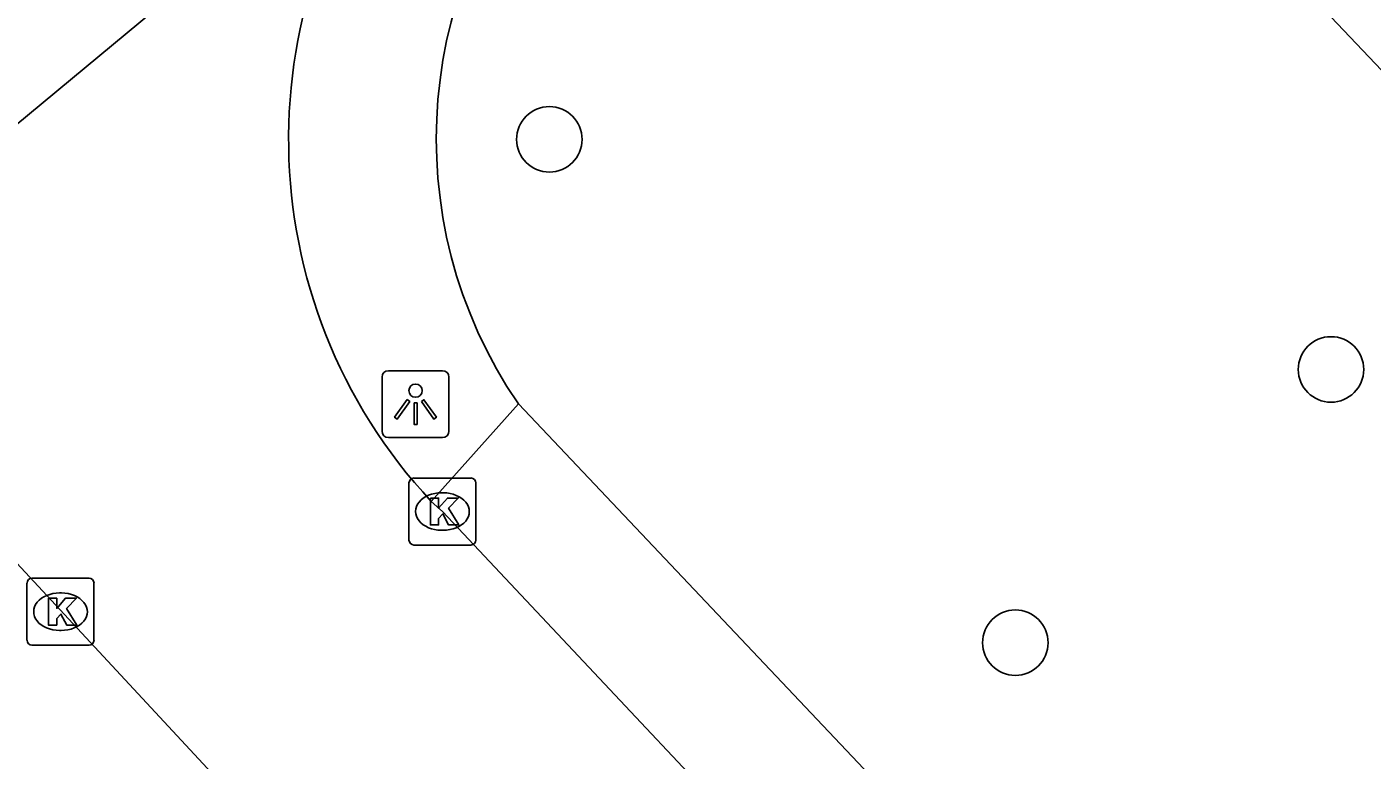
# Model space of a CAD drawing. Extents: x 162347 to 162868, y 381221 to 381813.
# Drawn here: x 162618.54 to 162638.63, y 381364.96 to 381375.9 of the extents above; entities that cross this region are included whole.
import ezdxf

# ---------------------------------------------------------------- set-up
doc = ezdxf.new("R2010")
doc.units = 0
for name, color, linetype in [('IMGEO_Boom', 7, 'Continuous'), ('IMGEO_Kolk', 7, 'Continuous'), ('IMGEO_Lichtpunt', 7, 'Continuous'), ('IMGEO_Rijbaan_lokaal_gesloten', 7, 'Continuous'), ('IMGEO_Rijbaan_lokaal_open', 7, 'Continuous'), ('IMGEO_Voetpad_open', 7, 'Continuous')]:
    doc.layers.add(name, color=color, linetype=linetype)

msp = doc.modelspace()

# ---------------------------------------------------------------- linework, layer by layer
at = {"layer": 'IMGEO_Boom'}
for centre in [(162626.341, 381374.226), (162638.016, 381370.792), (162633.301, 381366.713)]:
    msp.add_circle(centre, 0.489, dxfattribs=at)
at = {"layer": 'IMGEO_Kolk'}
for p, q in [((162624.243, 381368.245), (162624.243, 381369.097)), ((162624.318, 381369.171), (162625.17, 381369.171)), ((162625.244, 381369.097), (162625.244, 381368.245)), ((162624.731, 381368.951), (162624.756, 381368.951)), ((162624.754, 381368.391), (162624.729, 381368.391)), ((162625.17, 381368.171), (162624.318, 381368.171)), ((162618.613, 381367.676), (162619.465, 381367.676)), ((162618.538, 381366.75), (162618.538, 381367.602)), ((162619.539, 381367.602), (162619.539, 381366.75)), ((162619.026, 381367.456), (162619.051, 381367.456)), ((162619.049, 381366.896), (162619.024, 381366.896)), ((162619.465, 381366.676), (162618.613, 381366.676))]:
    msp.add_line(p, q, dxfattribs=at)
for points in [[(162624.243, 381368.245), (162624.243, 381369.097)], [(162624.318, 381369.171), (162625.17, 381369.171)], [(162625.244, 381369.097), (162625.244, 381368.245)], [(162624.564, 381368.871), (162624.687, 381368.871), (162624.687, 381368.72), (162624.817, 381368.871), (162624.981, 381368.871), (162624.835, 381368.72), (162624.988, 381368.471), (162624.836, 381368.471), (162624.751, 381368.635), (162624.687, 381368.568), (162624.687, 381368.471), (162624.564, 381368.471), (162624.564, 381368.871)], [(162625.17, 381368.171), (162624.318, 381368.171)], [(162618.613, 381367.676), (162619.465, 381367.676)], [(162618.538, 381366.75), (162618.538, 381367.602)], [(162619.539, 381367.602), (162619.539, 381366.75)], [(162618.859, 381367.376), (162618.982, 381367.376), (162618.982, 381367.225), (162619.112, 381367.376), (162619.276, 381367.376), (162619.13, 381367.225), (162619.283, 381366.976), (162619.131, 381366.976), (162619.046, 381367.14), (162618.982, 381367.073), (162618.982, 381366.976), (162618.859, 381366.976), (162618.859, 381367.376)], [(162619.465, 381366.676), (162618.613, 381366.676)]]:
    msp.add_lwpolyline(points, dxfattribs=at)
for centre, start, end in [((162624.32, 381369.095), 91.552, 178.448), ((162624.32, 381369.095), 91.552, 178.448), ((162625.168, 381369.095), 1.552, 88.448), ((162625.168, 381369.095), 1.552, 88.448), ((162624.32, 381368.247), 181.552, 268.448), ((162624.32, 381368.247), 181.552, 268.448), ((162625.168, 381368.247), 271.552, 358.448), ((162625.168, 381368.247), 271.552, 358.448), ((162618.615, 381367.6), 91.552, 178.448), ((162618.615, 381367.6), 91.552, 178.448), ((162619.463, 381367.6), 1.552, 88.448), ((162619.463, 381367.6), 1.552, 88.448), ((162618.615, 381366.752), 181.552, 268.448), ((162618.615, 381366.752), 181.552, 268.448), ((162619.463, 381366.752), 271.552, 358.448), ((162619.463, 381366.752), 271.552, 358.448)]:
    msp.add_arc(centre, 0.0765, start, end, dxfattribs=at)
for centre, major_axis, ratio, start_param, end_param in [((162624.73, 381368.671), (-0.387, 0.002), 0.722429, 4.712389, 7.853982), ((162624.755, 381368.671), (-0.39, 0.002), 0.717154, 1.570796, 4.712389), ((162619.025, 381367.176), (-0.387, 0.002), 0.722429, 4.712389, 7.853982), ((162619.05, 381367.176), (-0.39, 0.002), 0.717154, 1.570796, 4.712389)]:
    msp.add_ellipse(centre, major_axis=major_axis, ratio=ratio, start_param=start_param, end_param=end_param, dxfattribs=at)
at = {"layer": 'IMGEO_Lichtpunt'}
for p, q in [((162624.745, 381370.772), (162623.937, 381370.772)), ((162624.745, 381370.772), (162623.937, 381370.772)), ((162623.843, 381370.677), (162623.843, 381369.87)), ((162623.843, 381370.677), (162623.843, 381369.87)), ((162624.839, 381369.87), (162624.839, 381370.677)), ((162624.839, 381369.87), (162624.839, 381370.677)), ((162623.937, 381369.776), (162624.745, 381369.776)), ((162623.937, 381369.776), (162624.745, 381369.776))]:
    msp.add_line(p, q, dxfattribs=at)
for points in [[(162624.217, 381370.341), (162624.256, 381370.313), (162624.068, 381370.051), (162624.03, 381370.078), (162624.217, 381370.341)], [(162624.319, 381370.293), (162624.366, 381370.293), (162624.366, 381369.971), (162624.319, 381369.971), (162624.319, 381370.293)], [(162624.429, 381370.313), (162624.467, 381370.34), (162624.654, 381370.078), (162624.615, 381370.05), (162624.429, 381370.313)]]:
    msp.add_lwpolyline(points, dxfattribs=at)
msp.add_circle((162624.342, 381370.475), 0.0994, dxfattribs=at)
for centre, start, end in [((162623.937, 381370.677), 90, 180), ((162623.937, 381370.677), 90, 180), ((162624.745, 381370.677), 0, 90), ((162624.745, 381370.677), 0, 90), ((162623.937, 381369.87), 180, 270), ((162623.937, 381369.87), 180, 270), ((162624.745, 381369.87), 270, 0), ((162624.745, 381369.87), 270, 360)]:
    msp.add_arc(centre, 0.0946, start, end, dxfattribs=at)
at = {"layer": 'IMGEO_Rijbaan_lokaal_gesloten'}
for points in [[(162624.41, 381379.449), (162617.725, 381373.904), (162614.045, 381372.134), (162608.866, 381370.698)], [(162656.018, 381335.583), (162653.74, 381337.977), (162644.499, 381347.735), (162631.221, 381361.785), (162624.744, 381368.671), (162624.577, 381368.822)], [(162618.388, 381367.898), (162622.008, 381364.006)]]:
    msp.add_lwpolyline(points, dxfattribs=at)
msp.add_arc((162630.369, 381374.228), 7.923, 138.7745, 223.0262, dxfattribs=at)
at = {"layer": 'IMGEO_Rijbaan_lokaal_open'}
msp.add_lwpolyline([(162636.127, 381378.045), (162648.509, 381365.016)], dxfattribs=at)
at = {"layer": 'IMGEO_Voetpad_open'}
for points in [[(162624.577, 381368.822), (162625.878, 381370.278)], [(162639.256, 381356.15), (162625.878, 381370.278)]]:
    msp.add_lwpolyline(points, dxfattribs=at)
msp.add_arc((162631.643, 381374.233), 6.991, 135.8824, 214.4495, dxfattribs=at)

doc.saveas('drawing.dxf')
